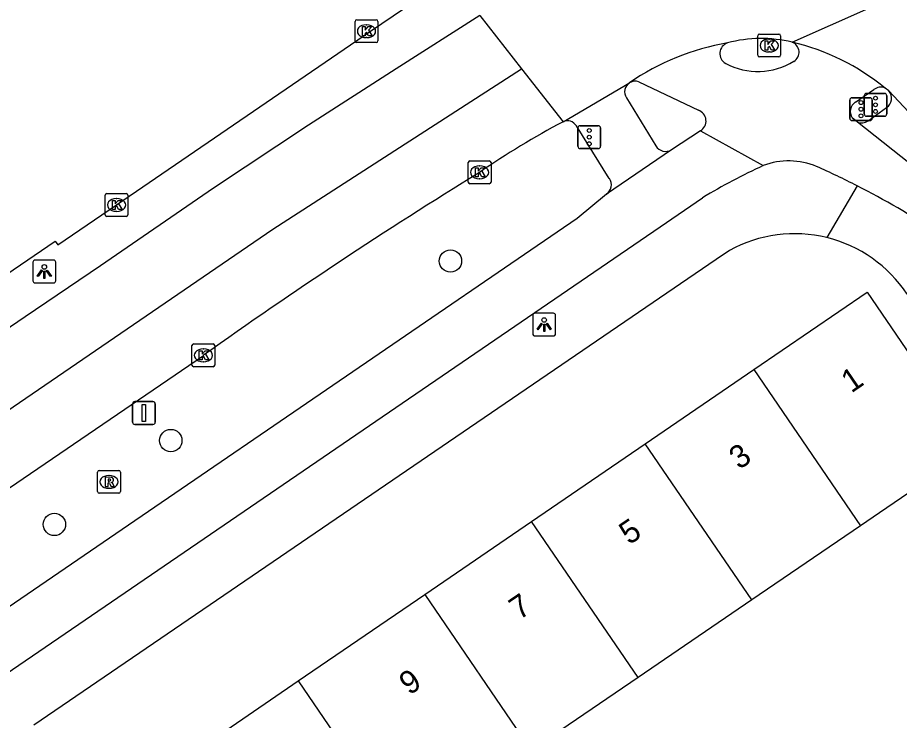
# Model space of a CAD drawing. Extents: x 158087 to 159494, y 382905 to 383981.
# Drawn here: x 158797.69 to 158836.31, y 383755.5 to 383786.25 of the extents above; entities that cross this region are included whole.
import ezdxf

# ---------------------------------------------------------------- set-up
doc = ezdxf.new("R2010")
doc.units = 0
for name, color, linetype in [('IMGEO_Boom', 7, 'Continuous'), ('IMGEO_Fietspad_gesloten', 7, 'Continuous'), ('IMGEO_Kolk', 7, 'Continuous'), ('IMGEO_Lichtpunt', 7, 'Continuous'), ('IMGEO_OVBaan_gesloten', 7, 'Continuous'), ('IMGEO_Pand', 7, 'Continuous'), ('IMGEO_Pand_nummerreeks', 7, 'Continuous'), ('IMGEO_Rijbaan_lokaal_gesloten', 7, 'Continuous'), ('IMGEO_Rijbaan_regionaal_gesloten', 7, 'Continuous'), ('IMGEO_Rioolput', 7, 'Continuous'), ('IMGEO_Verkeersbordpaal', 7, 'Continuous'), ('IMGEO_Verkeersregelinstallatiepaal', 7, 'Continuous'), ('IMGEO_Voetpad_open', 7, 'Continuous')]:
    doc.layers.add(name, color=color, linetype=linetype)

msp = doc.modelspace()

# ---------------------------------------------------------------- linework, layer by layer
at = {"layer": 'IMGEO_Boom'}
for centre in [(158816.648, 383775.601), (158804.398, 383767.742), (158799.298, 383764.073)]:
    msp.add_circle(centre, 0.489, dxfattribs=at)
at = {"layer": 'IMGEO_Fietspad_gesloten'}
for points in [[(158824.906, 383783.443), (158827.51, 383782.203)], [(158834.389, 383782.56), (158835.195, 383783.106)], [(158834.485, 383781.68), (158834.244, 383781.871)], [(158837.155, 383779.561), (158834.485, 383781.68)], [(158827.596, 383781.298), (158826.331, 383780.469)], [(158827.596, 383781.298), (158830.354, 383779.781)], [(158826.331, 383780.469), (158823.485, 383778.528)], [(158823.485, 383778.528), (158822.201, 383777.465), (158802.55, 383764.044), (158777.556, 383746.976), (158774.741, 383745.191)], [(158770.209, 383738.701), (158772.212, 383740.22), (158773.808, 383741.481), (158775.412, 383742.665), (158786.151, 383750), (158825.828, 383777.101), (158827.694, 383778.373)]]:
    msp.add_lwpolyline(points, dxfattribs=at)
for centre, radius, start, end in [((158828.938, 383784.677), 0.491, 107.4926, 241.7169), ((158831.454, 383784.739), 0.466, 300.942, 70.1131), ((158830.115, 383786.938), 3.039, 242.3723, 301.271), ((158824.738, 383783.022), 0.454, 68.2427, 123.2601), ((158835.492, 383782.721), 0.487, 65.9097, 127.6574), ((158834.658, 383782.144), 0.496, 122.8704, 213.3606), ((158827.342, 383781.73), 0.502, 300.4756, 70.3812), ((158831.465, 383776.788), 3.192, 67.4736, 110.3664), ((158843.127, 383752.433), 30.184, 115.0356, 120.751), ((158818.07, 383746.763), 36.069, 62.9665, 66.0918), ((158817.603, 383745.787), 37.15, 50.5328, 63.0083)]:
    msp.add_arc(centre, radius, start, end, dxfattribs=at)
at = {"layer": 'IMGEO_Kolk'}
for p, q in [((158812.544, 383786.16), (158813.396, 383786.16)), ((158812.469, 383785.234), (158812.469, 383786.086)), ((158812.957, 383785.94), (158812.982, 383785.94)), ((158813.47, 383786.086), (158813.47, 383785.234)), ((158812.98, 383785.38), (158812.955, 383785.38)), ((158830.112, 383784.606), (158830.112, 383785.458)), ((158830.187, 383785.532), (158831.039, 383785.532)), ((158831.113, 383785.458), (158831.113, 383784.606)), ((158813.396, 383785.16), (158812.544, 383785.16)), ((158830.6, 383785.312), (158830.625, 383785.312)), ((158830.623, 383784.752), (158830.598, 383784.752)), ((158831.039, 383784.532), (158830.187, 383784.532)), ((158817.499, 383779.981), (158818.351, 383779.981)), ((158817.424, 383779.055), (158817.424, 383779.907)), ((158817.912, 383779.761), (158817.937, 383779.761)), ((158818.425, 383779.907), (158818.425, 383779.055)), ((158817.935, 383779.201), (158817.91, 383779.201)), ((158818.351, 383778.981), (158817.499, 383778.981)), ((158801.519, 383777.629), (158801.519, 383778.481)), ((158801.594, 383778.555), (158802.446, 383778.555)), ((158802.52, 383778.481), (158802.52, 383777.629)), ((158802.007, 383778.335), (158802.032, 383778.335)), ((158802.03, 383777.775), (158802.005, 383777.775)), ((158802.446, 383777.555), (158801.594, 383777.555)), ((158805.324, 383771.046), (158805.324, 383771.898)), ((158805.399, 383771.972), (158806.251, 383771.972)), ((158806.325, 383771.898), (158806.325, 383771.046)), ((158805.812, 383771.752), (158805.837, 383771.752)), ((158805.835, 383771.192), (158805.81, 383771.192)), ((158806.251, 383770.972), (158805.399, 383770.972))]:
    msp.add_line(p, q, dxfattribs=at)
for points in [[(158812.544, 383786.16), (158813.396, 383786.16)], [(158812.469, 383785.234), (158812.469, 383786.086)], [(158812.79, 383785.86), (158812.913, 383785.86), (158812.913, 383785.709), (158813.043, 383785.86), (158813.207, 383785.86), (158813.061, 383785.709), (158813.214, 383785.46), (158813.062, 383785.46), (158812.977, 383785.624), (158812.913, 383785.557), (158812.913, 383785.46), (158812.79, 383785.46), (158812.79, 383785.86)], [(158813.47, 383786.086), (158813.47, 383785.234)], [(158830.112, 383784.606), (158830.112, 383785.458)], [(158830.187, 383785.532), (158831.039, 383785.532)], [(158831.113, 383785.458), (158831.113, 383784.606)], [(158813.396, 383785.16), (158812.544, 383785.16)], [(158830.433, 383785.232), (158830.556, 383785.232), (158830.556, 383785.081), (158830.686, 383785.232), (158830.85, 383785.232), (158830.704, 383785.081), (158830.857, 383784.832), (158830.705, 383784.832), (158830.62, 383784.996), (158830.556, 383784.929), (158830.556, 383784.832), (158830.433, 383784.832), (158830.433, 383785.232)], [(158831.039, 383784.532), (158830.187, 383784.532)], [(158817.499, 383779.981), (158818.351, 383779.981)], [(158817.424, 383779.055), (158817.424, 383779.907)], [(158817.745, 383779.681), (158817.868, 383779.681), (158817.868, 383779.53), (158817.998, 383779.681), (158818.162, 383779.681), (158818.016, 383779.53), (158818.169, 383779.281), (158818.017, 383779.281), (158817.932, 383779.445), (158817.868, 383779.378), (158817.868, 383779.281), (158817.745, 383779.281), (158817.745, 383779.681)], [(158818.425, 383779.907), (158818.425, 383779.055)], [(158818.351, 383778.981), (158817.499, 383778.981)], [(158801.519, 383777.629), (158801.519, 383778.481)], [(158801.594, 383778.555), (158802.446, 383778.555)], [(158802.52, 383778.481), (158802.52, 383777.629)], [(158801.84, 383778.255), (158801.963, 383778.255), (158801.963, 383778.104), (158802.093, 383778.255), (158802.257, 383778.255), (158802.111, 383778.104), (158802.264, 383777.855), (158802.112, 383777.855), (158802.027, 383778.019), (158801.963, 383777.952), (158801.963, 383777.855), (158801.84, 383777.855), (158801.84, 383778.255)], [(158802.446, 383777.555), (158801.594, 383777.555)], [(158805.324, 383771.046), (158805.324, 383771.898)], [(158805.399, 383771.972), (158806.251, 383771.972)], [(158806.325, 383771.898), (158806.325, 383771.046)], [(158805.645, 383771.672), (158805.768, 383771.672), (158805.768, 383771.521), (158805.898, 383771.672), (158806.062, 383771.672), (158805.916, 383771.521), (158806.069, 383771.272), (158805.917, 383771.272), (158805.832, 383771.436), (158805.768, 383771.369), (158805.768, 383771.272), (158805.645, 383771.272), (158805.645, 383771.672)], [(158806.251, 383770.972), (158805.399, 383770.972)]]:
    msp.add_lwpolyline(points, dxfattribs=at)
for centre, start, end in [((158812.546, 383786.084), 91.552, 178.448), ((158812.546, 383786.084), 91.552, 178.448), ((158813.394, 383786.084), 1.552, 88.448), ((158813.394, 383786.084), 1.552, 88.448), ((158830.189, 383785.456), 91.552, 178.448), ((158830.189, 383785.456), 91.552, 178.448), ((158831.037, 383785.456), 1.552, 88.448), ((158831.037, 383785.456), 1.552, 88.448), ((158812.546, 383785.236), 181.552, 268.448), ((158812.546, 383785.236), 181.552, 268.448), ((158813.394, 383785.236), 271.552, 358.448), ((158813.394, 383785.236), 271.552, 358.448), ((158830.189, 383784.608), 181.552, 268.448), ((158830.189, 383784.608), 181.552, 268.448), ((158831.037, 383784.608), 271.552, 358.448), ((158831.037, 383784.608), 271.552, 358.448), ((158817.501, 383779.905), 91.552, 178.448), ((158817.501, 383779.905), 91.552, 178.448), ((158818.349, 383779.905), 1.552, 88.448), ((158818.349, 383779.905), 1.552, 88.448), ((158817.501, 383779.057), 181.552, 268.448), ((158817.501, 383779.057), 181.552, 268.448), ((158818.349, 383779.057), 271.552, 358.448), ((158818.349, 383779.057), 271.552, 358.448), ((158801.596, 383778.479), 91.552, 178.448), ((158801.596, 383778.479), 91.552, 178.448), ((158802.444, 383778.479), 1.552, 88.448), ((158802.444, 383778.479), 1.552, 88.448), ((158801.596, 383777.631), 181.552, 268.448), ((158801.596, 383777.631), 181.552, 268.448), ((158802.444, 383777.631), 271.552, 358.448), ((158802.444, 383777.631), 271.552, 358.448), ((158805.401, 383771.896), 91.552, 178.448), ((158805.401, 383771.896), 91.552, 178.448), ((158806.249, 383771.896), 1.552, 88.448), ((158806.249, 383771.896), 1.552, 88.448), ((158805.401, 383771.048), 181.552, 268.448), ((158805.401, 383771.048), 181.552, 268.448), ((158806.249, 383771.048), 271.552, 358.448), ((158806.249, 383771.048), 271.552, 358.448)]:
    msp.add_arc(centre, 0.0765, start, end, dxfattribs=at)
for centre, major_axis, ratio, start_param, end_param in [((158812.956, 383785.66), (-0.387, 0.002), 0.722429, 4.712389, 7.853982), ((158812.981, 383785.66), (-0.39, 0.002), 0.717154, 1.570796, 4.712389), ((158830.599, 383785.032), (-0.387, 0.002), 0.722429, 4.712389, 7.853982), ((158830.624, 383785.032), (-0.39, 0.002), 0.717154, 1.570796, 4.712389), ((158817.911, 383779.481), (-0.387, 0.002), 0.722429, 4.712389, 7.853982), ((158817.936, 383779.481), (-0.39, 0.002), 0.717154, 1.570796, 4.712389), ((158802.006, 383778.055), (-0.387, 0.002), 0.722429, 4.712389, 7.853982), ((158802.031, 383778.055), (-0.39, 0.002), 0.717154, 1.570796, 4.712389), ((158805.811, 383771.472), (-0.387, 0.002), 0.722429, 4.712389, 7.853982), ((158805.836, 383771.472), (-0.39, 0.002), 0.717154, 1.570796, 4.712389)]:
    msp.add_ellipse(centre, major_axis=major_axis, ratio=ratio, start_param=start_param, end_param=end_param, dxfattribs=at)
at = {"layer": 'IMGEO_Lichtpunt'}
for p, q in [((158798.358, 383775.544), (158798.358, 383774.737)), ((158798.358, 383775.544), (158798.358, 383774.737)), ((158799.26, 383775.639), (158798.452, 383775.639)), ((158799.26, 383775.639), (158798.452, 383775.639)), ((158799.354, 383774.737), (158799.354, 383775.544)), ((158799.354, 383774.737), (158799.354, 383775.544)), ((158798.452, 383774.643), (158799.26, 383774.643)), ((158798.452, 383774.643), (158799.26, 383774.643)), ((158820.256, 383773.222), (158820.256, 383772.415)), ((158820.256, 383773.222), (158820.256, 383772.415)), ((158821.158, 383773.317), (158820.35, 383773.317)), ((158821.158, 383773.317), (158820.35, 383773.317)), ((158821.252, 383772.415), (158821.252, 383773.222)), ((158821.252, 383772.415), (158821.252, 383773.222)), ((158820.35, 383772.321), (158821.158, 383772.321)), ((158820.35, 383772.321), (158821.158, 383772.321))]:
    msp.add_line(p, q, dxfattribs=at)
for points in [[(158798.732, 383775.208), (158798.771, 383775.18), (158798.583, 383774.918), (158798.545, 383774.945), (158798.732, 383775.208)], [(158798.834, 383775.16), (158798.881, 383775.16), (158798.881, 383774.838), (158798.834, 383774.838), (158798.834, 383775.16)], [(158798.944, 383775.18), (158798.982, 383775.207), (158799.169, 383774.945), (158799.13, 383774.917), (158798.944, 383775.18)], [(158820.63, 383772.886), (158820.669, 383772.858), (158820.481, 383772.596), (158820.443, 383772.623), (158820.63, 383772.886)], [(158820.732, 383772.838), (158820.779, 383772.838), (158820.779, 383772.516), (158820.732, 383772.516), (158820.732, 383772.838)], [(158820.842, 383772.858), (158820.88, 383772.885), (158821.067, 383772.623), (158821.028, 383772.595), (158820.842, 383772.858)]]:
    msp.add_lwpolyline(points, dxfattribs=at)
for centre in [(158798.857, 383775.342), (158820.755, 383773.02)]:
    msp.add_circle(centre, 0.0994, dxfattribs=at)
for centre, start, end in [((158798.452, 383775.544), 90, 180), ((158798.452, 383775.544), 90, 180), ((158799.26, 383775.544), 0, 90), ((158799.26, 383775.544), 0, 90), ((158798.452, 383774.737), 180, 270), ((158798.452, 383774.737), 180, 270), ((158799.26, 383774.737), 270, 0), ((158799.26, 383774.737), 270, 360), ((158820.35, 383773.222), 90, 180), ((158820.35, 383773.222), 90, 180), ((158821.158, 383773.222), 0, 90), ((158821.158, 383773.222), 0, 90), ((158820.35, 383772.415), 180, 270), ((158820.35, 383772.415), 180, 270), ((158821.158, 383772.415), 270, 0), ((158821.158, 383772.415), 270, 360)]:
    msp.add_arc(centre, 0.0946, start, end, dxfattribs=at)
at = {"layer": 'IMGEO_OVBaan_gesloten'}
msp.add_lwpolyline([(158710.677, 383715.822), (158724.492, 383725.179), (158728.795, 383728.156), (158728.671, 383728.342), (158741.235, 383736.851), (158760.515, 383750), (158799.334, 383776.475), (158799.449, 383776.309), (158802.02, 383778.056), (158813.142, 383785.66), (158816.658, 383788.049)], dxfattribs=at)
at = {"layer": 'IMGEO_Pand'}
for points in [[(158829.941, 383770.857), (158834.9, 383774.244), (158839.575, 383767.399), (158835.444, 383764.583), (158834.614, 383764.017)], [(158825.177, 383767.602), (158829.941, 383770.857)], [(158829.941, 383770.857), (158834.614, 383764.017)], [(158820.2, 383764.203), (158825.177, 383767.602)], [(158829.847, 383760.767), (158825.177, 383767.602)], [(158815.523, 383761.008), (158820.2, 383764.203)], [(158824.866, 383757.372), (158820.2, 383764.203)], [(158834.614, 383764.017), (158829.847, 383760.767)], [(158809.98, 383757.221), (158815.523, 383761.008)], [(158815.523, 383761.008), (158820.185, 383754.182)], [(158829.847, 383760.767), (158824.866, 383757.372)], [(158805.832, 383754.388), (158809.98, 383757.221)], [(158809.98, 383757.221), (158814.639, 383750.401)], [(158824.866, 383757.372), (158821.477, 383755.062), (158823.208, 383752.528), (158821.917, 383751.646), (158820.185, 383754.182)]]:
    msp.add_lwpolyline(points, dxfattribs=at)
at = {"layer": 'IMGEO_Rijbaan_lokaal_gesloten'}
for points in [[(158835.849, 383783.044), (158835.691, 383783.165)], [(158835.849, 383783.044), (158838.247, 383780.503)]]:
    msp.add_lwpolyline(points, dxfattribs=at)
msp.add_arc((158829.363, 383775.478), 9.956, 50.5416, 76.948, dxfattribs=at)
at = {"layer": 'IMGEO_Rijbaan_regionaal_gesloten'}
for points in [[(158831.612, 383785.177), (158838.329, 383788.171)], [(158817.93, 383786.344), (158814.263, 383784.016), (158810.431, 383781.548), (158806.272, 383778.787), (158801.32, 383775.397), (158798.018, 383773.157), (158764.029, 383750), (158742.613, 383735.409), (158721.102, 383720.77)], [(158817.93, 383786.344), (158819.762, 383784.014)], [(158713.729, 383711.318), (158721.008, 383716.999), (158733.08, 383725.345), (158755.207, 383740.379), (158769.14, 383749.844), (158808.862, 383776.996), (158819.762, 383784.014)], [(158819.762, 383784.014), (158821.581, 383781.699)], [(158821.581, 383781.699), (158824.489, 383783.401)], [(158771.627, 383748.191), (158774.283, 383750), (158776.14, 383751.265), (158789.734, 383760.506), (158805.825, 383771.473)]]:
    msp.add_lwpolyline(points, dxfattribs=at)
for centre, radius, start, end in [((158830.529, 383774.679), 10.609, 99.4301, 124.7045), ((158830.264, 383779.662), 5.678, 76.2645, 105.0353), ((158840.516, 383746.35), 40.101, 118.1767, 124.2886), ((158933.508, 383591.715), 220.49, 121.61495, 125.38627)]:
    msp.add_arc(centre, radius, start, end, dxfattribs=at)
at = {"layer": 'IMGEO_Rioolput'}
for p, q in [((158801.191, 383765.508), (158801.191, 383766.36)), ((158801.266, 383766.434), (158802.118, 383766.434)), ((158801.679, 383766.214), (158801.704, 383766.214)), ((158802.192, 383766.36), (158802.192, 383765.508)), ((158802.118, 383765.434), (158801.266, 383765.434)), ((158801.702, 383765.654), (158801.677, 383765.654))]:
    msp.add_line(p, q, dxfattribs=at)
for points in [[(158801.191, 383765.508), (158801.191, 383766.36)], [(158801.266, 383766.434), (158802.118, 383766.434)], [(158801.78, 383766.132), (158801.528, 383766.134), (158801.528, 383765.734)], [(158802.192, 383766.36), (158802.192, 383765.508)], [(158801.528, 383765.734), (158801.652, 383765.734), (158801.652, 383765.896), (158801.663, 383765.896)], [(158801.706, 383766.053), (158801.652, 383766.053), (158801.652, 383765.972)], [(158801.652, 383765.972), (158801.704, 383765.972)], [(158801.71, 383765.867), (158801.781, 383765.734), (158801.921, 383765.734), (158801.856, 383765.86)], [(158802.118, 383765.434), (158801.266, 383765.434)]]:
    msp.add_lwpolyline(points, dxfattribs=at)
for centre, radius, start, end in [((158801.268, 383766.358), 0.0765, 91.552, 178.448), ((158801.268, 383766.358), 0.0765, 91.552, 178.448), ((158801.779, 383766.022), 0.109, 350.3612, 89.416), ((158802.116, 383766.358), 0.0765, 1.552, 88.448), ((158802.116, 383766.358), 0.0765, 1.552, 88.448), ((158801.662, 383765.843), 0.0533, 26.0293, 88.6989), ((158801.688, 383766.161), 0.19, 274.7715, 282.9687), ((158801.712, 383765.957), 0.0964, 77.0061, 93.1865), ((158801.726, 383766.014), 0.0378, 276.6634, 79.6772), ((158801.777, 383766.022), 0.112, 277.5842, 350.9817), ((158801.761, 383765.807), 0.108, 29.5134, 73.7905), ((158801.268, 383765.51), 0.0765, 181.552, 268.448), ((158801.268, 383765.51), 0.0765, 181.552, 268.448), ((158802.116, 383765.51), 0.0765, 271.552, 358.448), ((158802.116, 383765.51), 0.0765, 271.552, 358.448)]:
    msp.add_arc(centre, radius, start, end, dxfattribs=at)
for centre, major_axis, ratio, start_param, end_param in [((158801.678, 383765.934), (-0.387, 0.002), 0.722429, 4.712389, 7.853982), ((158801.703, 383765.934), (-0.39, 0.002), 0.717154, 1.570796, 4.712389)]:
    msp.add_ellipse(centre, major_axis=major_axis, ratio=ratio, start_param=start_param, end_param=end_param, dxfattribs=at)
at = {"layer": 'IMGEO_Verkeersbordpaal'}
for p, q in [((158802.723, 383768.547), (158802.723, 383769.347)), ((158802.723, 383769.347), (158802.723, 383768.547)), ((158802.823, 383769.447), (158803.613, 383769.447)), ((158803.613, 383769.447), (158802.823, 383769.447)), ((158803.713, 383769.347), (158803.713, 383768.547)), ((158803.713, 383768.547), (158803.713, 383769.347)), ((158803.613, 383768.447), (158802.823, 383768.447)), ((158802.823, 383768.447), (158803.613, 383768.447))]:
    msp.add_line(p, q, dxfattribs=at)
msp.add_lwpolyline([(158803.143, 383769.322), (158803.293, 383769.322), (158803.293, 383768.572), (158803.143, 383768.572), (158803.143, 383769.322)], dxfattribs=at)
for centre, start, end in [((158802.823, 383769.347), 90, 180), ((158802.823, 383769.347), 90, 180), ((158803.613, 383769.347), 0, 90), ((158803.613, 383769.347), 360, 90), ((158802.823, 383768.547), 180, 270), ((158802.823, 383768.547), 180, 270), ((158803.613, 383768.547), 270, 0), ((158803.613, 383768.547), 270, 0)]:
    msp.add_arc(centre, 0.1, start, end, dxfattribs=at)
at = {"layer": 'IMGEO_Verkeersregelinstallatiepaal'}
for p, q in [((158834.238, 383782.744), (158835.028, 383782.744)), ((158835.028, 383782.744), (158834.238, 383782.744)), ((158834.773, 383782.037), (158834.773, 383782.837)), ((158834.773, 383782.837), (158834.773, 383782.037)), ((158834.873, 383782.937), (158835.663, 383782.937)), ((158835.663, 383782.937), (158834.873, 383782.937)), ((158835.763, 383782.837), (158835.763, 383782.037)), ((158835.763, 383782.037), (158835.763, 383782.837)), ((158834.138, 383781.844), (158834.138, 383782.644)), ((158834.138, 383782.644), (158834.138, 383781.844)), ((158835.128, 383782.644), (158835.128, 383781.844)), ((158835.128, 383781.844), (158835.128, 383782.644)), ((158835.663, 383781.937), (158834.873, 383781.937)), ((158834.873, 383781.937), (158835.663, 383781.937)), ((158822.333, 383781.523), (158823.123, 383781.523)), ((158823.123, 383781.523), (158822.333, 383781.523)), ((158835.028, 383781.744), (158834.238, 383781.744)), ((158834.238, 383781.744), (158835.028, 383781.744)), ((158822.233, 383780.623), (158822.233, 383781.423)), ((158822.233, 383781.423), (158822.233, 383780.623)), ((158823.223, 383781.423), (158823.223, 383780.623)), ((158823.223, 383780.623), (158823.223, 383781.423)), ((158823.123, 383780.523), (158822.333, 383780.523)), ((158822.333, 383780.523), (158823.123, 383780.523))]:
    msp.add_line(p, q, dxfattribs=at)
for centre in [(158835.268, 383782.727), (158834.633, 383782.534), (158834.633, 383782.244), (158835.268, 383782.437), (158834.633, 383781.954), (158835.268, 383782.147), (158822.728, 383781.313), (158822.728, 383781.023), (158822.728, 383780.733)]:
    msp.add_circle(centre, 0.085, dxfattribs=at)
for centre, start, end in [((158834.238, 383782.644), 90, 180), ((158834.238, 383782.644), 90, 180), ((158834.873, 383782.837), 90, 180), ((158834.873, 383782.837), 90, 180), ((158835.028, 383782.644), 0, 90), ((158835.028, 383782.644), 360, 90), ((158835.663, 383782.837), 0, 90), ((158835.663, 383782.837), 360, 90), ((158834.873, 383782.037), 180, 270), ((158834.873, 383782.037), 180, 270), ((158835.663, 383782.037), 270, 0), ((158835.663, 383782.037), 270, 0), ((158822.333, 383781.423), 90, 180), ((158822.333, 383781.423), 90, 180), ((158823.123, 383781.423), 0, 90), ((158823.123, 383781.423), 360, 90), ((158834.238, 383781.844), 180, 270), ((158834.238, 383781.844), 180, 270), ((158835.028, 383781.844), 270, 0), ((158835.028, 383781.844), 270, 0), ((158822.333, 383780.623), 180, 270), ((158822.333, 383780.623), 180, 270), ((158823.123, 383780.623), 270, 0), ((158823.123, 383780.623), 270, 0)]:
    msp.add_arc(centre, 0.1, start, end, dxfattribs=at)
at = {"layer": 'IMGEO_Voetpad_open'}
for points in [[(158824.365, 383782.748), (158825.645, 383780.636)], [(158834.94, 383781.738), (158835.754, 383782.317)], [(158823.608, 383779.214), (158822.167, 383781.512)], [(158834.464, 383778.891), (158833.136, 383776.624)], [(158828.874, 383776.067), (158828.287, 383775.67), (158798.403, 383755.28)]]:
    msp.add_lwpolyline(points, dxfattribs=at)
for centre, radius, start, end in [((158824.731, 383783.017), 0.454, 122.209, 216.287), ((158835.491, 383782.721), 0.482, 303.0877, 42.0225), ((158821.77, 383781.28), 0.459, 30.2821, 114.3208), ((158834.657, 383782.143), 0.494, 249.5856, 304.9434), ((158826.074, 383780.908), 0.508, 212.3226, 300.3135), ((158823.205, 383778.932), 0.492, 304.6915, 34.9782), ((158831.722, 383770.861), 5.934, 76.2111, 118.6804), ((158831.721, 383770.868), 5.927, 33.667, 76.1873)]:
    msp.add_arc(centre, radius, start, end, dxfattribs=at)

# ---------------------------------------------------------------- texts
at = {"layer": 'IMGEO_Pand_nummerreeks'}
for s, rotation, p in [('1', 34.3368, (158834.208, 383769.799)), ('3', 34.3368, (158829.297, 383766.445)), ('5', 34.3368, (158824.48, 383763.154)), ('7', 34.3374, (158819.663, 383759.863)), ('9', 34.3368, (158814.846, 383756.573))]:
    msp.add_text(s, height=1, rotation=rotation, dxfattribs=at).set_placement(p)

doc.saveas('drawing.dxf')
